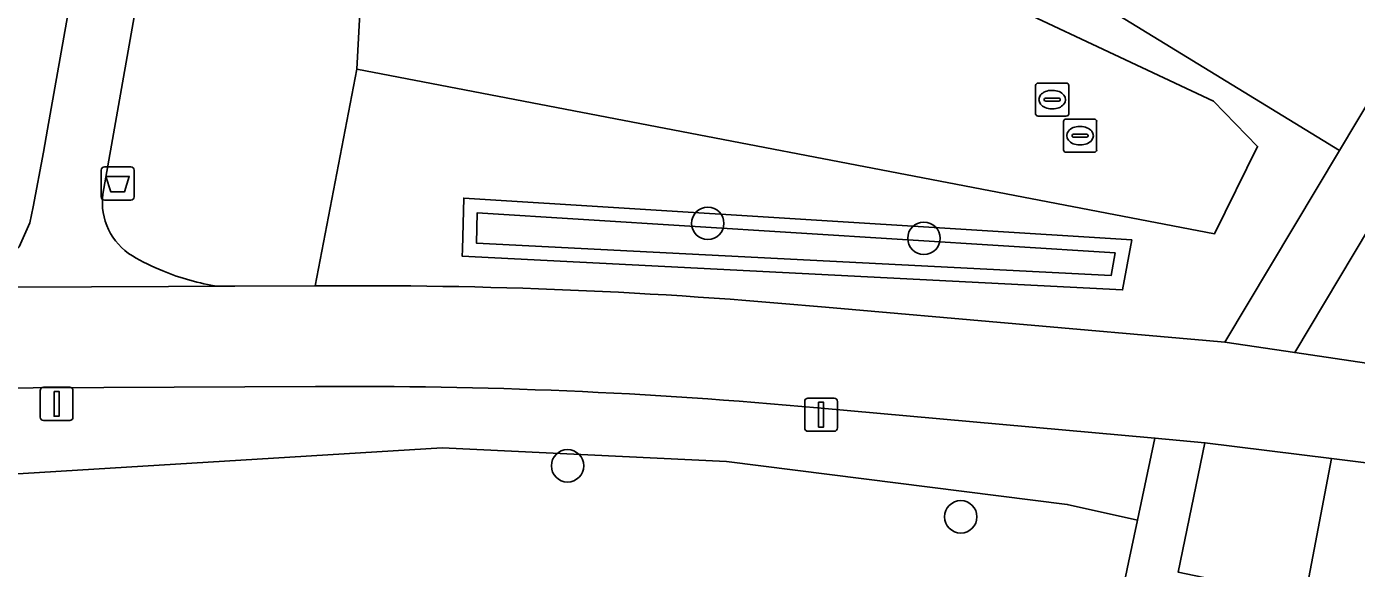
# Model space of a CAD drawing. Extents: x 163426 to 164192, y 380329 to 381641.
# Drawn here: x 163845.09 to 163885.21, y 381006 to 381022.35 of the extents above; entities that cross this region are included whole.
import ezdxf

# ---------------------------------------------------------------- set-up
doc = ezdxf.new("R2010")
doc.units = 0
for name, color, linetype in [('IMGEO_Afvalbak', 7, 'Continuous'), ('IMGEO_Boom', 7, 'Continuous'), ('IMGEO_Erf', 7, 'Continuous'), ('IMGEO_Fietspad_gesloten', 7, 'Continuous'), ('IMGEO_Groenvoorziening', 7, 'Continuous'), ('IMGEO_Lichtmast', 7, 'Continuous'), ('IMGEO_Meer_plas_ven_vijver', 7, 'Continuous'), ('IMGEO_Oever', 7, 'Continuous'), ('IMGEO_Rioolput', 7, 'Continuous'), ('IMGEO_Voetpad_halfverhard', 7, 'Continuous'), ('IMGEO_Voetpad_open', 7, 'Continuous'), ('IMGEO_Waterloop', 7, 'Continuous')]:
    doc.layers.add(name, color=color, linetype=linetype)

msp = doc.modelspace()

# ---------------------------------------------------------------- linework, layer by layer
at = {"layer": 'IMGEO_Afvalbak'}
for p, q in [((163847.344, 381017.217), (163847.344, 381018.017)), ((163847.344, 381018.017), (163847.344, 381017.217)), ((163847.444, 381018.117), (163848.234, 381018.117)), ((163848.234, 381018.117), (163847.444, 381018.117)), ((163848.334, 381018.017), (163848.334, 381017.217)), ((163848.334, 381017.217), (163848.334, 381018.017)), ((163848.234, 381017.117), (163847.444, 381017.117)), ((163847.444, 381017.117), (163848.234, 381017.117))]:
    msp.add_line(p, q, dxfattribs=at)
msp.add_lwpolyline([(163847.487, 381017.831), (163848.191, 381017.831), (163848.042, 381017.361), (163847.636, 381017.361), (163847.487, 381017.831)], dxfattribs=at)
for centre, start, end in [((163847.444, 381018.017), 90, 180), ((163847.444, 381018.017), 90, 180), ((163848.234, 381018.017), 0, 90), ((163848.234, 381018.017), 360, 90), ((163847.444, 381017.217), 180, 270), ((163847.444, 381017.217), 180, 270), ((163848.234, 381017.217), 270, 0), ((163848.234, 381017.217), 270, 0)]:
    msp.add_arc(centre, 0.1, start, end, dxfattribs=at)
at = {"layer": 'IMGEO_Boom'}
for centre in [(163865.641, 381016.415), (163872.161, 381015.964), (163861.412, 381009.096), (163873.272, 381007.558)]:
    msp.add_circle(centre, 0.489, dxfattribs=at)
at = {"layer": 'IMGEO_Erf'}
for points in [[(163873.638, 381025.391), (163884.702, 381018.618), (163897.12, 381039.404)], [(163876.92, 381000), (163877.694, 381003.139), (163878.337, 381006.181), (163878.606, 381007.454), (163876.484, 381007.934), (163866.201, 381009.23), (163857.633, 381009.637), (163842.019, 381008.688), (163839.157, 381008.481), (163804.103, 381005.949), (163804.54, 381000), (163809.124, 380937.572)]]:
    msp.add_lwpolyline(points, dxfattribs=at)
at = {"layer": 'IMGEO_Fietspad_gesloten'}
for points in [[(163853.795, 381014.528), (163851.377, 381014.517), (163850.868, 381014.515), (163849.374, 381014.508), (163842.404, 381014.476), (163841.646, 381014.473), (163841.843, 381011.436), (163843.152, 381011.442), (163853.808, 381011.491)], [(163883.348, 381012.515), (163881.243, 381012.828), (163880.671, 381012.884), (163869.192, 381013.882)], [(163868.947, 381010.847), (163879.13, 381009.932), (163880.64, 381009.791), (163884.459, 381009.317), (163886.47, 381009.062), (163887.945, 381011.835), (163883.348, 381012.515)]]:
    msp.add_lwpolyline(points, dxfattribs=at)
for centre, radius, start, end in [((163855.187, 380863.887), 150.647, 84.66566, 90.52933), ((163854.934, 380859.699), 151.796, 84.70326, 90.42505)]:
    msp.add_arc(centre, radius, start, end, dxfattribs=at)
at = {"layer": 'IMGEO_Groenvoorziening'}
for points in [[(163798.95, 381011.221), (163841.646, 381014.473), (163842.404, 381014.476), (163843.079, 381014.688), (163843.646, 381014.894), (163844.417, 381015.282), (163844.873, 381015.706), (163845.186, 381016.426), (163845.295, 381016.916), (163845.602, 381018.56), (163845.726, 381019.254), (163855.417, 381073.893)], [(163857.272, 381073.268), (163847.391, 381017.291)], [(163850.868, 381014.515), (163851.377, 381014.517), (163853.795, 381014.528), (163855.057, 381021.071), (163855.272, 381025.205), (163858.813, 381031.35), (163860.955, 381034.673), (163862.281, 381040.382), (163863.274, 381041.124), (163867.363, 381044.182), (163871.728, 381047.42), (163869.236, 381050.985), (163873.193, 381053.924), (163877.091, 381056.827), (163873.767, 381061.119)], [(163884.702, 381018.618), (163873.638, 381025.391), (163873.196, 381025.711), (163870.461, 381029.41), (163871.668, 381030.302), (163870.145, 381032.362), (163868.85, 381031.479), (163862.563, 381040), (163862.281, 381040.382), (163860.955, 381034.673), (163863.398, 381035.018), (163867.446, 381030.877), (163872.08, 381024.256), (163880.893, 381020.104), (163882.225, 381018.737), (163880.925, 381016.098), (163855.057, 381021.071), (163853.795, 381014.528)], [(163890.939, 381020.176), (163890.628, 381020.363), (163888.718, 381021.511), (163883.348, 381012.515), (163887.945, 381011.835), (163888.323, 381011.779), (163888.495, 381012.071), (163891.008, 381016.335), (163891.057, 381016.418)], [(163869.192, 381013.882), (163880.671, 381012.884), (163881.243, 381012.828), (163884.702, 381018.618)], [(163853.808, 381011.491), (163843.152, 381011.442), (163842.011, 381008.772), (163842.019, 381008.688), (163857.633, 381009.637), (163866.201, 381009.23), (163876.484, 381007.934), (163878.606, 381007.454), (163879.13, 381009.932), (163868.947, 381010.847)]]:
    msp.add_lwpolyline(points, dxfattribs=at)
for points in [[(163878.156, 381014.406), (163858.232, 381015.424), (163858.238, 381015.621), (163858.281, 381017.177), (163878.428, 381015.916)], [(163883.65, 381005.095), (163884.459, 381009.317), (163880.64, 381009.791), (163879.831, 381005.887)]]:
    msp.add_lwpolyline(points, close=True, dxfattribs=at)
for centre, radius, start, end in [((163849.293, 381017.059), 1.916, 173.0563, 238.1857), ((163851.987, 381021.766), 7.338, 239.6837, 247.6866), ((163851.957, 381021.681), 7.248, 247.6563, 261.3629), ((163855.187, 380863.887), 150.647, 84.66566, 90.52933), ((163854.934, 380859.699), 151.796, 84.70326, 90.42505)]:
    msp.add_arc(centre, radius, start, end, dxfattribs=at)
at = {"layer": 'IMGEO_Lichtmast'}
for p, q in [((163845.502, 381010.566), (163845.502, 381011.366)), ((163845.502, 381011.366), (163845.502, 381010.566)), ((163845.602, 381011.466), (163846.392, 381011.466)), ((163846.392, 381011.466), (163845.602, 381011.466)), ((163846.492, 381011.366), (163846.492, 381010.566)), ((163846.492, 381010.566), (163846.492, 381011.366)), ((163868.664, 381011.139), (163869.454, 381011.139)), ((163869.454, 381011.139), (163868.664, 381011.139)), ((163868.564, 381010.239), (163868.564, 381011.039)), ((163868.564, 381011.039), (163868.564, 381010.239)), ((163869.554, 381011.039), (163869.554, 381010.239)), ((163869.554, 381010.239), (163869.554, 381011.039)), ((163846.392, 381010.466), (163845.602, 381010.466)), ((163845.602, 381010.466), (163846.392, 381010.466)), ((163869.454, 381010.139), (163868.664, 381010.139)), ((163868.664, 381010.139), (163869.454, 381010.139))]:
    msp.add_line(p, q, dxfattribs=at)
for points in [[(163845.922, 381011.341), (163846.072, 381011.341), (163846.072, 381010.591), (163845.922, 381010.591), (163845.922, 381011.341)], [(163868.984, 381011.014), (163869.134, 381011.014), (163869.134, 381010.264), (163868.984, 381010.264), (163868.984, 381011.014)]]:
    msp.add_lwpolyline(points, dxfattribs=at)
for centre, start, end in [((163845.602, 381011.366), 90, 180), ((163845.602, 381011.366), 90, 180), ((163846.392, 381011.366), 0, 90), ((163846.392, 381011.366), 360, 90), ((163868.664, 381011.039), 90, 180), ((163868.664, 381011.039), 90, 180), ((163869.454, 381011.039), 0, 90), ((163869.454, 381011.039), 360, 90), ((163845.602, 381010.566), 180, 270), ((163845.602, 381010.566), 180, 270), ((163846.392, 381010.566), 270, 0), ((163846.392, 381010.566), 270, 0), ((163868.664, 381010.239), 180, 270), ((163868.664, 381010.239), 180, 270), ((163869.454, 381010.239), 270, 0), ((163869.454, 381010.239), 270, 0)]:
    msp.add_arc(centre, 0.1, start, end, dxfattribs=at)
at = {"layer": 'IMGEO_Meer_plas_ven_vijver'}
msp.add_lwpolyline([(163867.446, 381030.877), (163863.398, 381035.018), (163860.955, 381034.673), (163858.813, 381031.35), (163855.272, 381025.205), (163855.057, 381021.071), (163880.925, 381016.098), (163882.225, 381018.737), (163880.893, 381020.104), (163872.08, 381024.256)], close=True, dxfattribs=at)
at = {"layer": 'IMGEO_Oever'}
for points in [[(163858.281, 381017.177), (163858.238, 381015.621), (163858.232, 381015.424), (163878.156, 381014.406), (163878.428, 381015.916)], [(163877.935, 381015.529), (163877.811, 381014.841), (163858.66, 381015.819), (163858.685, 381016.734)]]:
    msp.add_lwpolyline(points, close=True, dxfattribs=at)
at = {"layer": 'IMGEO_Rioolput'}
for p, q in [((163875.53, 381019.723), (163875.53, 381020.575)), ((163875.605, 381020.649), (163876.457, 381020.649)), ((163876.018, 381020.429), (163876.043, 381020.429)), ((163876.531, 381020.575), (163876.531, 381019.723)), ((163875.789, 381020.143), (163875.789, 381020.155)), ((163876.227, 381020.106), (163875.829, 381020.106)), ((163875.832, 381020.192), (163876.23, 381020.192)), ((163876.273, 381020.155), (163876.273, 381020.143)), ((163876.457, 381019.649), (163875.605, 381019.649)), ((163876.041, 381019.869), (163876.016, 381019.869)), ((163876.446, 381019.56), (163877.298, 381019.56)), ((163876.371, 381018.634), (163876.371, 381019.486)), ((163876.673, 381019.103), (163877.071, 381019.103)), ((163876.859, 381019.34), (163876.884, 381019.34)), ((163877.372, 381019.486), (163877.372, 381018.634)), ((163876.63, 381019.054), (163876.63, 381019.066)), ((163877.068, 381019.017), (163876.67, 381019.017)), ((163876.882, 381018.78), (163876.857, 381018.78)), ((163877.114, 381019.066), (163877.114, 381019.054)), ((163877.298, 381018.56), (163876.446, 381018.56))]:
    msp.add_line(p, q, dxfattribs=at)
for points in [[(163875.53, 381019.723), (163875.53, 381020.575)], [(163875.605, 381020.649), (163876.457, 381020.649)], [(163876.531, 381020.575), (163876.531, 381019.723)], [(163876.457, 381019.649), (163875.605, 381019.649)], [(163876.446, 381019.56), (163877.298, 381019.56)], [(163876.371, 381018.634), (163876.371, 381019.486)], [(163877.372, 381019.486), (163877.372, 381018.634)], [(163877.298, 381018.56), (163876.446, 381018.56)]]:
    msp.add_lwpolyline(points, dxfattribs=at)
for centre, radius, start, end in [((163875.607, 381020.573), 0.0765, 91.552, 178.448), ((163875.607, 381020.573), 0.0765, 91.552, 178.448), ((163876.455, 381020.573), 0.0765, 1.552, 88.448), ((163876.455, 381020.573), 0.0765, 1.552, 88.448), ((163875.829, 381020.152), 0.0403, 85.8775, 175.7526), ((163875.826, 381020.142), 0.0366, 178.938, 274.7102), ((163876.23, 381020.149), 0.043, 264.8664, 352.4533), ((163876.234, 381020.154), 0.0386, 1.7309, 96.639), ((163875.607, 381019.725), 0.0765, 181.552, 268.448), ((163875.607, 381019.725), 0.0765, 181.552, 268.448), ((163876.448, 381019.484), 0.0765, 91.552, 178.448), ((163876.448, 381019.484), 0.0765, 91.552, 178.448), ((163876.455, 381019.725), 0.0765, 271.552, 358.448), ((163876.455, 381019.725), 0.0765, 271.552, 358.448), ((163877.296, 381019.484), 0.0765, 1.552, 88.448), ((163877.296, 381019.484), 0.0765, 1.552, 88.448), ((163876.67, 381019.063), 0.0403, 85.8775, 175.7526), ((163877.075, 381019.065), 0.0386, 1.7309, 96.639), ((163876.667, 381019.053), 0.0366, 178.938, 274.7102), ((163877.071, 381019.06), 0.043, 264.8664, 352.4533), ((163876.448, 381018.636), 0.0765, 181.552, 268.448), ((163876.448, 381018.636), 0.0765, 181.552, 268.448), ((163877.296, 381018.636), 0.0765, 271.552, 358.448), ((163877.296, 381018.636), 0.0765, 271.552, 358.448)]:
    msp.add_arc(centre, radius, start, end, dxfattribs=at)
for centre, major_axis, ratio, start_param, end_param in [((163876.017, 381020.149), (-0.387, 0.002), 0.722429, 4.712389, 7.853982), ((163876.042, 381020.149), (-0.39, 0.002), 0.717154, 1.570796, 4.712389), ((163876.858, 381019.06), (-0.387, 0.002), 0.722429, 4.712389, 7.853982), ((163876.883, 381019.06), (-0.39, 0.002), 0.717154, 1.570796, 4.712389)]:
    msp.add_ellipse(centre, major_axis=major_axis, ratio=ratio, start_param=start_param, end_param=end_param, dxfattribs=at)
at = {"layer": 'IMGEO_Voetpad_halfverhard'}
for points in [[(163855.417, 381073.893), (163845.726, 381019.254), (163845.602, 381018.56), (163845.295, 381016.916), (163845.186, 381016.426), (163844.873, 381015.706), (163844.417, 381015.282), (163843.646, 381014.894), (163843.079, 381014.688), (163842.404, 381014.476), (163849.374, 381014.508), (163850.868, 381014.515)], [(163847.391, 381017.291), (163857.272, 381073.268)]]:
    msp.add_lwpolyline(points, dxfattribs=at)
for centre, radius, start, end in [((163849.293, 381017.059), 1.916, 173.0563, 238.1857), ((163851.987, 381021.766), 7.338, 239.6837, 247.6866), ((163851.957, 381021.681), 7.248, 247.6563, 261.3629)]:
    msp.add_arc(centre, radius, start, end, dxfattribs=at)
at = {"layer": 'IMGEO_Voetpad_open'}
msp.add_lwpolyline([(163893.722, 381025.542), (163891.772, 381026.675), (163894.877, 381031.816), (163896.799, 381030.675), (163898.984, 381034.371), (163900.583, 381037.172), (163898.771, 381038.233), (163904.815, 381048.22), (163906.411, 381047.266), (163906.519, 381047.452), (163910.058, 381053.502), (163908.438, 381054.481), (163914.985, 381065.235), (163913.644, 381067.049), (163911.288, 381063.108), (163897.12, 381039.404), (163884.702, 381018.618), (163881.243, 381012.828), (163883.348, 381012.515), (163888.718, 381021.511), (163890.628, 381020.363)], close=True, dxfattribs=at)
msp.add_lwpolyline([(163882.458, 380998.308), (163883.812, 380999.156), (163884.467, 381000), (163884.686, 381000.503), (163885.507, 381004.574), (163885.735, 381005.705), (163885.783, 381005.944), (163886.918, 381007.848), (163886.06, 381008.29), (163886.47, 381009.062), (163884.459, 381009.317), (163883.65, 381005.095), (163879.831, 381005.887), (163880.64, 381009.791), (163879.13, 381009.932), (163878.606, 381007.454), (163878.337, 381006.181), (163877.694, 381003.139), (163876.92, 381000), (163865.188, 380943.961)], dxfattribs=at)
at = {"layer": 'IMGEO_Waterloop'}
msp.add_lwpolyline([(163877.935, 381015.529), (163858.685, 381016.734), (163858.66, 381015.819), (163877.811, 381014.841)], close=True, dxfattribs=at)

doc.saveas('drawing.dxf')
